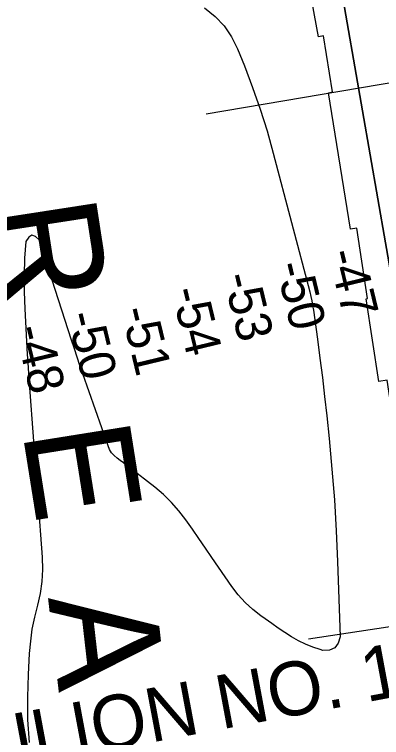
# Model space of a CAD drawing. Extents: x 3419139 to 3457078, y 540382 to 565875.
# Drawn here: x 3439284 to 3439968, y 549858 to 551203 of the extents above; entities that cross this region are included whole.
import ezdxf

# ---------------------------------------------------------------- set-up
doc = ezdxf.new("R2010")
doc.units = 0
for name, color, linetype in [('V-CHAN-NAID', 7, 'Continuous'), ('V-RIVR-IDEN', 7, 'Continuous'), ('V-RIVR-RANG', 7, 'Continuous'), ('V-RRAP-RVMT', 7, 'Continuous'), ('V-TOPO-DPTH', 7, 'Continuous'), ('V-TOPO-MAJR', 7, 'Continuous'), ('V-TOPO-MINR', 7, 'Continuous')]:
    doc.layers.add(name, color=color, linetype=linetype)

msp = doc.modelspace()

# ---------------------------------------------------------------- linework, layer by layer
at = {"layer": 'V-RIVR-RANG'}
for p, q in [((3440489.4, 551159.9), (3439641.3, 551017.5)), ((3440682.3, 550169.1), (3439832, 550040.4))]:
    msp.add_line(p, q, dxfattribs=at)
at = {"layer": 'V-RRAP-RVMT'}
msp.add_lwpolyline([(3440106.8, 549555.5), (3440110.8, 549556.1), (3440089, 549701.8), (3440119.9, 549706.7), (3440046.8, 550237.4), (3440021.9, 550234.5), (3439978.8, 550522.5), (3439962.8, 550519.8), (3439939.3, 550673.8), (3439942.1, 550674.4), (3439921.8, 550804.9), (3439910.5, 550803.2), (3439869, 551057.2), (3439876.9, 551058.9), (3439860.3, 551163), (3439850.8, 551161.3), (3439834.7, 551249.1)], dxfattribs=at)
at = {"layer": 'V-TOPO-DPTH'}
for points in [[(3439861, 551433.2), (3439975.6, 550777.6), (3439981.5, 550742.6), (3439987.2, 550707.6), (3439992.4, 550672.5), (3439997.3, 550637.3), (3440032.6, 550376.5), (3440048.7, 550257), (3440064.9, 550137.4), (3440081.1, 550017.9), (3440097.3, 549898.4), (3440121.7, 549718.3)], [(3440121.7, 549718.3), (3440097.3, 549898.4), (3440081.1, 550017.9), (3440064.9, 550137.4), (3440048.7, 550257), (3440032.6, 550376.5), (3439997.3, 550637.3), (3439992.4, 550672.5), (3439987.2, 550707.6), (3439981.5, 550742.6), (3439975.6, 550777.6), (3439861, 551433.2)]]:
    msp.add_lwpolyline(points, dxfattribs=at)
at = {"layer": 'V-TOPO-MAJR'}
msp.add_lwpolyline([(3439638.6, 551215.2), (3439657.9, 551199.2), (3439675, 551181.5), (3439688.6, 551161), (3439700, 551138.7), (3439712.8, 551106.9), (3439728, 551067), (3439742.2, 551026.8), (3439754.9, 550986), (3439766.5, 550944.9), (3439834.4, 550686.6), (3439836.4, 550678.2), (3439838.3, 550669.8), (3439839.8, 550661.3), (3439841.2, 550652.8), (3439848.7, 550598.7), (3439853.4, 550563.1), (3439858, 550527.5), (3439862.1, 550491.8), (3439866, 550456.1), (3439870.4, 550413.6), (3439875.7, 550356.5), (3439880.2, 550299.5), (3439883.6, 550242.3), (3439886.1, 550185.1), (3439890.9, 550044.9), (3439887.3, 550032.9), (3439881.2, 550024.1), (3439871.3, 550020.2), (3439858.8, 550019.6), (3439854, 550021), (3439840, 550025.6), (3439826.3, 550031), (3439813.2, 550037.6), (3439800.5, 550044.9), (3439788, 550053), (3439775.7, 550061.2), (3439763.5, 550069.6), (3439751.3, 550078.1), (3439743.5, 550083.7), (3439728.2, 550095.8), (3439714, 550108.9), (3439701.1, 550123.3), (3439689.2, 550138.8), (3439652.2, 550192.5), (3439640.1, 550210), (3439628, 550227.5), (3439615.8, 550244.9), (3439603.6, 550262.3), (3439590.7, 550279.1), (3439576.9, 550294.9), (3439561.7, 550309.5), (3439545.6, 550323.2), (3439499, 550359.4), (3439493.1, 550363.9), (3439487.2, 550368.4), (3439481.3, 550372.9), (3439475.4, 550377.3), (3439470, 550382.1), (3439465.3, 550387.4), (3439461.6, 550393.5), (3439458.6, 550400.1), (3439411.8, 550534), (3439406.4, 550549.6), (3439401.1, 550565.2), (3439395.9, 550580.8), (3439390.8, 550596.5), (3439330.4, 550783.4), (3439323.3, 550789.8), (3439316.7, 550792.2), (3439310.8, 550788.4), (3439305.4, 550780.6), (3439303.3, 550749.3), (3439302.1, 550718), (3439302.3, 550686.6), (3439303.4, 550655.3), (3439308.3, 550570), (3439309.1, 550556.7), (3439309.9, 550543.4), (3439310.8, 550530.1), (3439311.8, 550516.8), (3439336.1, 550192.9), (3439336.6, 550170.3), (3439335.5, 550147.8), (3439332.1, 550125.5), (3439327, 550103.5), (3439321.5, 550081.4), (3439316.9, 550059.1), (3439313.9, 550036.6), (3439311.8, 550014), (3439309.6, 549974.8), (3439308.5, 549932.5), (3439308.9, 549890.2), (3439311.9, 549848.1)], dxfattribs=at)
at = {"layer": 'V-TOPO-MINR'}
msp.add_lwpolyline([(3439861, 551433.2), (3439975.6, 550777.6), (3439981.5, 550742.6), (3439987.2, 550707.6), (3439992.4, 550672.5), (3439997.3, 550637.3), (3440032.6, 550376.5), (3440048.7, 550257), (3440064.9, 550137.4), (3440081.1, 550017.9), (3440097.3, 549898.4), (3440121.7, 549718.3)], dxfattribs=at)

# ---------------------------------------------------------------- texts
at = {"layer": 'V-CHAN-NAID'}
msp.add_text('SUGARLAND EQULION NO. 1 ', height=100, rotation=10.5984, dxfattribs=at).set_placement((3438186.9, 549595.1))
at = {"layer": 'V-RIVR-IDEN'}
for s, rotation, p in [('R', 278.779, (3439236, 550842.9)), ('E', 279.0661, (3439298.8, 550427.1)), ('A', 276.5287, (3439346.8, 550117.4))]:
    msp.add_text(s, height=200, rotation=rotation, dxfattribs=at).set_placement(p)
at = {"layer": 'V-RIVR-RANG'}
for s, p in [('-47', (3439867.9, 550759.5)), ('-50', (3439770.5, 550736.6)), ('-53', (3439672.7, 550715.7)), ('-54', (3439576.2, 550689.2)), ('-51', (3439482.2, 550652.7)), ('-50', (3439381.4, 550643.9)), ('-48', (3439284.7, 550618.4))]:
    msp.add_text(s, height=67, rotation=283.5449, dxfattribs=at).set_placement(p)

doc.saveas('drawing.dxf')
